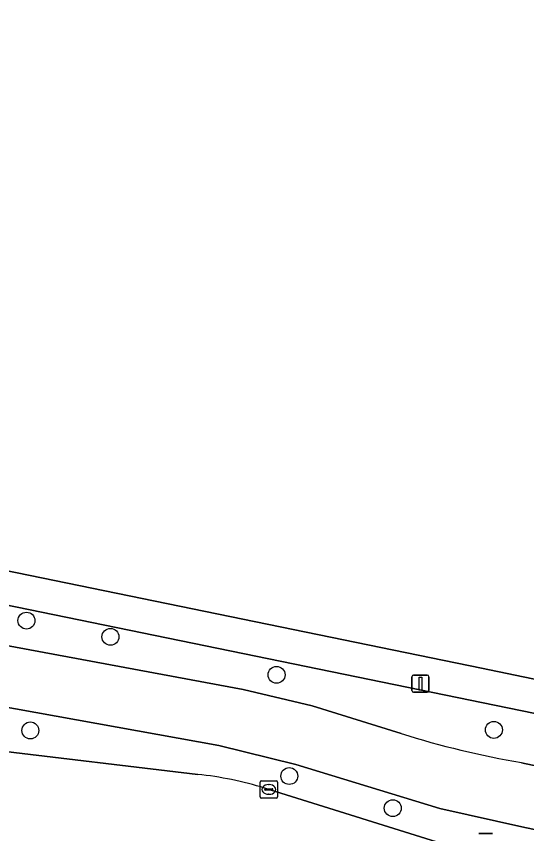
# Model space of a CAD drawing. Extents: x 157692 to 159674, y 381452 to 383291.
# Drawn here: x 158577.39 to 158606.95, y 382113.23 to 382160.56 of the extents above; entities that cross this region are included whole.
import ezdxf

# ---------------------------------------------------------------- set-up
doc = ezdxf.new("R2010")
doc.units = 0
for name, color, linetype in [('IMGEO_Berm_groen', 7, 'Continuous'), ('IMGEO_Boom', 7, 'Continuous'), ('IMGEO_Fietspad_gesloten', 7, 'Continuous'), ('IMGEO_Kolk', 7, 'Continuous'), ('IMGEO_Lichtmast', 7, 'Continuous'), ('IMGEO_Pand', 7, 'Continuous'), ('IMGEO_Rijbaan_regionaal_gesloten', 7, 'Continuous'), ('IMGEO_Voetpad_open', 7, 'Continuous')]:
    doc.layers.add(name, color=color, linetype=linetype)

msp = doc.modelspace()

# ---------------------------------------------------------------- linework, layer by layer
at = {"layer": 'IMGEO_Berm_groen'}
for points in [[(158553.236, 382131.308), (158552.692, 382128.489), (158560.807, 382127.099), (158590.527, 382121.575), (158594.518, 382120.63), (158599.687, 382119.023)], [(158606.65, 382117.341), (158620.94, 382114.323), (158629.259, 382115.706), (158553.236, 382131.308)], [(158589.111, 382118.343), (158552.592, 382124.924)], [(158552.023, 382120.933), (158587.893, 382116.66)], [(158591.784, 382115.861), (158602.963, 382112.362), (158605.115, 382111.751), (158610.985, 382112.743), (158606.841, 382113.579), (158601.914, 382114.691), (158593.588, 382117.233), (158589.111, 382118.343)]]:
    msp.add_lwpolyline(points, dxfattribs=at)
for centre, radius, start, end in [((158615.998, 382171.291), 54.753, 252.669, 260.1703), ((158585.867, 382096.918), 19.846, 72.6523, 84.1394)]:
    msp.add_arc(centre, radius, start, end, dxfattribs=at)
at = {"layer": 'IMGEO_Boom'}
for centre in [(158577.972, 382125.567), (158582.837, 382124.632), (158592.463, 382122.429), (158578.2, 382119.208), (158605.053, 382119.238), (158593.2, 382116.567), (158599.192, 382114.707)]:
    msp.add_circle(centre, 0.489, dxfattribs=at)
at = {"layer": 'IMGEO_Fietspad_gesloten'}
for points in [[(158599.687, 382119.023), (158594.518, 382120.63), (158590.527, 382121.575), (158560.807, 382127.099), (158552.692, 382128.489), (158549.746, 382129.001), (158539.73, 382130.783)], [(158551.776, 382125.053), (158552.592, 382124.924), (158589.111, 382118.343), (158593.588, 382117.233), (158601.914, 382114.691), (158606.841, 382113.579), (158610.985, 382112.743), (158640.458, 382106.746), (158759.226, 382082.344), (158791.317, 382075.663), (158799.46, 382073.968), (158814.721, 382069.044), (158815.071, 382068.931), (158816.815, 382072.002), (158813.002, 382074.196)], [(158620.94, 382114.323), (158606.65, 382117.341)]]:
    msp.add_lwpolyline(points, dxfattribs=at)
msp.add_arc((158615.998, 382171.291), 54.753, 252.669, 260.1703, dxfattribs=at)
at = {"layer": 'IMGEO_Kolk'}
for p, q in [((158591.587, 382116.289), (158592.439, 382116.289)), ((158591.512, 382115.363), (158591.512, 382116.215)), ((158591.771, 382115.783), (158591.771, 382115.795)), ((158591.814, 382115.832), (158592.212, 382115.832)), ((158592, 382116.069), (158592.025, 382116.069)), ((158592.255, 382115.795), (158592.255, 382115.783)), ((158592.513, 382116.215), (158592.513, 382115.363)), ((158592.439, 382115.289), (158591.587, 382115.289)), ((158592.209, 382115.746), (158591.811, 382115.746)), ((158592.023, 382115.509), (158591.998, 382115.509))]:
    msp.add_line(p, q, dxfattribs=at)
for points in [[(158591.587, 382116.289), (158592.439, 382116.289)], [(158591.512, 382115.363), (158591.512, 382116.215)], [(158592.513, 382116.215), (158592.513, 382115.363)], [(158592.439, 382115.289), (158591.587, 382115.289)]]:
    msp.add_lwpolyline(points, dxfattribs=at)
for centre, radius, start, end in [((158591.589, 382116.213), 0.0765, 91.552, 178.448), ((158591.589, 382116.213), 0.0765, 91.552, 178.448), ((158592.437, 382116.213), 0.0765, 1.552, 88.448), ((158592.437, 382116.213), 0.0765, 1.552, 88.448), ((158591.811, 382115.792), 0.0403, 85.8775, 175.7526), ((158591.808, 382115.782), 0.0366, 178.938, 274.7102), ((158592.212, 382115.789), 0.043, 264.8664, 352.4533), ((158592.216, 382115.794), 0.0386, 1.7309, 96.639), ((158591.589, 382115.365), 0.0765, 181.552, 268.448), ((158591.589, 382115.365), 0.0765, 181.552, 268.448), ((158592.437, 382115.365), 0.0765, 271.552, 358.448), ((158592.437, 382115.365), 0.0765, 271.552, 358.448)]:
    msp.add_arc(centre, radius, start, end, dxfattribs=at)
for centre, major_axis, ratio, start_param, end_param in [((158591.999, 382115.789), (-0.387, 0.002), 0.722429, 4.712389, 7.853982), ((158592.024, 382115.789), (-0.39, 0.002), 0.717154, 1.570796, 4.712389)]:
    msp.add_ellipse(centre, major_axis=major_axis, ratio=ratio, start_param=start_param, end_param=end_param, dxfattribs=at)
at = {"layer": 'IMGEO_Lichtmast'}
for p, q in [((158600.402, 382122.416), (158601.192, 382122.416)), ((158601.192, 382122.416), (158600.402, 382122.416)), ((158600.302, 382121.516), (158600.302, 382122.316)), ((158600.302, 382122.316), (158600.302, 382121.516)), ((158601.292, 382122.316), (158601.292, 382121.516)), ((158601.292, 382121.516), (158601.292, 382122.316)), ((158601.192, 382121.416), (158600.402, 382121.416)), ((158600.402, 382121.416), (158601.192, 382121.416)), ((158604.178, 382113.231), (158604.968, 382113.231)), ((158604.968, 382113.231), (158604.178, 382113.231))]:
    msp.add_line(p, q, dxfattribs=at)
msp.add_lwpolyline([(158600.722, 382122.291), (158600.872, 382122.291), (158600.872, 382121.541), (158600.722, 382121.541), (158600.722, 382122.291)], dxfattribs=at)
for centre, start, end in [((158600.402, 382122.316), 90, 180), ((158600.402, 382122.316), 90, 180), ((158601.192, 382122.316), 0, 90), ((158601.192, 382122.316), 360, 90), ((158600.402, 382121.516), 180, 270), ((158600.402, 382121.516), 180, 270), ((158601.192, 382121.516), 270, 0), ((158601.192, 382121.516), 270, 0)]:
    msp.add_arc(centre, 0.1, start, end, dxfattribs=at)
at = {"layer": 'IMGEO_Pand'}
msp.add_lwpolyline([(158617.909, 382164.108), (158577.294, 382172.047), (158575.023, 382161.028), (158564.131, 382163.272), (158558.548, 382136.172), (158557.225, 382136.428), (158556.568, 382133.298), (158554.818, 382133.659), (158554.772, 382133.456), (158563.315, 382131.7), (158563.223, 382131.236), (158573.743, 382129.079), (158604.33, 382122.808), (158609.261, 382121.797)], close=True, dxfattribs=at)
at = {"layer": 'IMGEO_Rijbaan_regionaal_gesloten'}
for points in [[(158587.893, 382116.66), (158552.023, 382120.933), (158548.835, 382121.351)], [(158790.901, 382074.003), (158788.955, 382074.588), (158781.033, 382076.781), (158773.962, 382078.399), (158640.25, 382105.785), (158636.724, 382106.498), (158626.876, 382108.256), (158611.845, 382110.657), (158607.095, 382111.336), (158605.115, 382111.751), (158602.963, 382112.362), (158591.784, 382115.861)]]:
    msp.add_lwpolyline(points, dxfattribs=at)
msp.add_arc((158585.867, 382096.918), 19.846, 72.6523, 84.1394, dxfattribs=at)
at = {"layer": 'IMGEO_Voetpad_open'}
for points in [[(158604.33, 382122.808), (158573.743, 382129.079), (158563.223, 382131.236), (158546.509, 382134.668), (158540.709, 382135.881), (158537.008, 382136.63), (158536.85, 382135.847), (158536.539, 382134.312)], [(158539.73, 382130.783), (158540.362, 382133.945), (158550.307, 382131.839), (158549.746, 382129.001), (158552.692, 382128.489), (158553.236, 382131.308), (158629.259, 382115.706), (158629.645, 382117.616), (158629.493, 382117.649), (158609.261, 382121.797), (158604.33, 382122.808)]]:
    msp.add_lwpolyline(points, dxfattribs=at)

doc.saveas('drawing.dxf')
